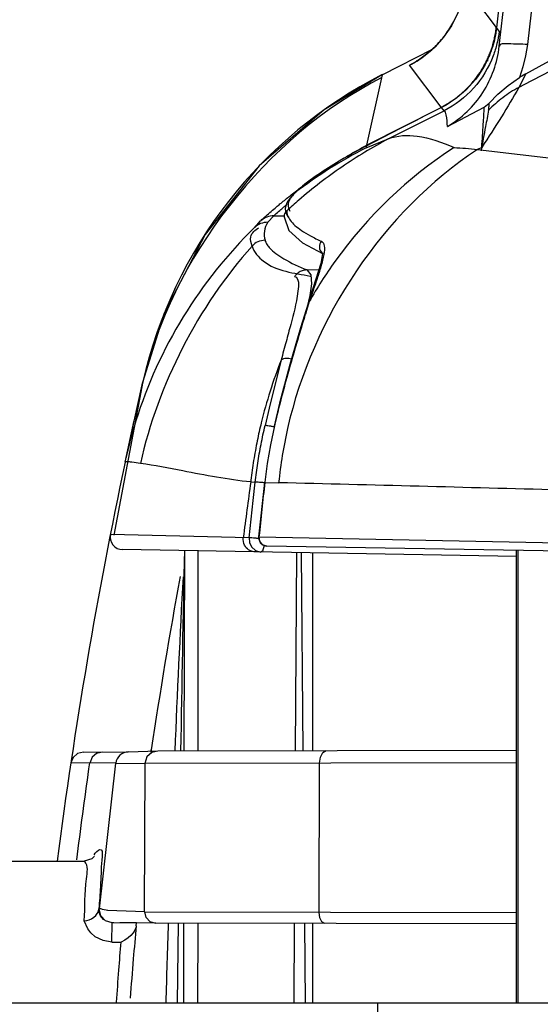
# Paper-space layout 'Sheet' of a CAD drawing. Header units: inches. Extents: x 0.2 to 10.8, y 0.2 to 8.3.
# Tile 448 of 545: x 9.2629 to 9.3364, y 4.572 to 4.711. Entities that reach past the tile are written whole.
import ezdxf

# ---------------------------------------------------------------- set-up
doc = ezdxf.new("R2010")
doc.units = ezdxf.units.IN
doc.header["$MEASUREMENT"] = 0
doc.layers.get('0').update_dxf_attribs({"lineweight": 5})

psp = doc.layouts.new('Sheet')

# ---------------------------------------------------------------- linework, layer by layer
at = {"color": 0, "linetype": 'ByBlock', "lineweight": -3}
for p, q in [((9.36098561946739, 4.982936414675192), (9.330192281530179, 4.709802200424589)), ((9.33058204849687, 4.707199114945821), (9.361592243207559, 4.982256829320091)), ((9.365566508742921, 4.98249524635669), (9.334556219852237, 4.70743669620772)), ((9.3257065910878, 4.715740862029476), (9.330571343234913, 4.709299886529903)), ((9.334325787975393, 4.703315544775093), (9.342647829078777, 4.707902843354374)), ((9.321098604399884, 4.706758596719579), (9.314093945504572, 4.703167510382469)), ((9.32238172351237, 4.698630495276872), (9.317923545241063, 4.704532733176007)), ((9.314089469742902, 4.703201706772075), (9.305884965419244, 4.698235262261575)), ((9.311895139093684, 4.693235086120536), (9.314093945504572, 4.703167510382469)), ((9.33432579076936, 4.703315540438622), (9.333348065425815, 4.701401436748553)), ((9.334325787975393, 4.703315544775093), (9.333428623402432, 4.702776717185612)), ((9.328455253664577, 4.698612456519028), (9.329176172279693, 4.699185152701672)), ((9.305884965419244, 4.698235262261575), (9.29669601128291, 4.690316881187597)), ((9.322429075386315, 4.698567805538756), (9.311895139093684, 4.693235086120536)), ((9.314921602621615, 4.694136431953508), (9.322788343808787, 4.698092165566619)), ((9.322457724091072, 4.698587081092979), (9.322400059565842, 4.698606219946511)), ((9.322788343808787, 4.698092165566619), (9.322429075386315, 4.698567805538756)), ((9.323262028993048, 4.695899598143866), (9.328454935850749, 4.698612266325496)), ((9.31181516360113, 4.692872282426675), (9.314921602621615, 4.694136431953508)), ((9.31181516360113, 4.692872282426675), (9.311878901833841, 4.69316142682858)), ((9.328107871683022, 4.692937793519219), (9.327499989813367, 4.692632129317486)), ((9.327499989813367, 4.692632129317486), (9.360323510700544, 4.688830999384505)), ((9.29669601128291, 4.690316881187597), (9.289058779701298, 4.680659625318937)), ((9.301752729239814, 4.686533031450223), (9.30156905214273, 4.686357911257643)), ((9.29606714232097, 4.681642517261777), (9.296902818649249, 4.68255165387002)), ((9.298772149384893, 4.683290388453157), (9.297902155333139, 4.682365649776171)), ((9.298772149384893, 4.683290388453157), (9.300206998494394, 4.683290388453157)), ((9.30562008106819, 4.677950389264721), (9.305397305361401, 4.676564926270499)), ((9.305622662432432, 4.678057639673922), (9.30562008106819, 4.677950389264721)), ((9.305397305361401, 4.676564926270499), (9.303615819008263, 4.670929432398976)), ((9.303452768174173, 4.67563929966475), (9.30513322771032, 4.675685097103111)), ((9.30406373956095, 4.673694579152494), (9.303834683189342, 4.672052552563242)), ((9.304218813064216, 4.672480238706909), (9.303763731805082, 4.671170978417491)), ((9.303763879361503, 4.671170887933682), (9.303384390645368, 4.66993443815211)), ((9.303834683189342, 4.672052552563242), (9.303465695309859, 4.670446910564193)), ((9.303763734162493, 4.671170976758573), (9.303615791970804, 4.670929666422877)), ((9.299797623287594, 4.662895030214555), (9.29827295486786, 4.656769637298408)), ((9.28027881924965, 4.659880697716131), (9.27620782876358, 4.638224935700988)), ((9.280175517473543, 4.659428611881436), (9.28027414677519, 4.659860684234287)), ((9.277916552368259, 4.649162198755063), (9.280175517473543, 4.659428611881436)), ((9.29827295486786, 4.656769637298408), (9.297537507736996, 4.653683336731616)), ((9.27777952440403, 4.648528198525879), (9.279051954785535, 4.65441712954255)), ((9.298854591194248, 4.653625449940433), (9.298800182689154, 4.653607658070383)), ((9.295506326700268, 4.645720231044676), (9.296142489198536, 4.645704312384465)), ((9.295848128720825, 4.643091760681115), (9.296142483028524, 4.645704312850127)), ((9.29743766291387, 4.645661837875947), (9.296619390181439, 4.637992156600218)), ((9.29749161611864, 4.645670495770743), (9.299449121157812, 4.6456209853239)), ((9.295270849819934, 4.637839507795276), (9.295848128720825, 4.643091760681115)), ((9.295272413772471, 4.637839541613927), (9.275696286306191, 4.638322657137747)), ((9.295272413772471, 4.637839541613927), (9.295319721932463, 4.637160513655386)), ((9.29667594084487, 4.638000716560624), (9.296620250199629, 4.63799231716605)), ((9.296675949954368, 4.638000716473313), (9.339026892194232, 4.63713979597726)), ((9.333006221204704, 4.635204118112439), (9.277430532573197, 4.63617419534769)), ((9.295456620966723, 4.636003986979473), (9.295203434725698, 4.636150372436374)), ((9.29742286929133, 4.636772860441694), (9.297153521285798, 4.635974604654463)), ((9.29779056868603, 4.636669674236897), (9.29772778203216, 4.636672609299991)), ((9.348543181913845, 4.635787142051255), (9.29779056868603, 4.636669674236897)), ((9.286143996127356, 4.636116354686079), (9.286075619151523, 4.607788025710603)), ((9.296158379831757, 4.636044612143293), (9.29692708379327, 4.635833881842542)), ((9.297153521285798, 4.635974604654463), (9.296927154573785, 4.635833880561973)), ((9.301945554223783, 4.635746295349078), (9.301766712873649, 4.607788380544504)), ((9.30291637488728, 4.607798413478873), (9.302672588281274, 4.635733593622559)), ((9.304216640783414, 4.635706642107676), (9.304216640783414, 4.607824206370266)), ((9.333021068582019, 4.572211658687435), (9.333021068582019, 4.636054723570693)), ((9.333225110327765, 4.636051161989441), (9.333225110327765, 4.572211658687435)), ((9.27189855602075, 4.607600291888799), (9.278232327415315, 4.607634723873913)), ((9.278232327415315, 4.607634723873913), (9.282401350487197, 4.607779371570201)), ((9.281432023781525, 4.607616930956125), (9.281477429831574, 4.607922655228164)), ((9.281432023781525, 4.607616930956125), (9.281479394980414, 4.607922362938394)), ((9.282401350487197, 4.607779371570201), (9.333021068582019, 4.607877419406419)), ((9.27645095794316, 4.606058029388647), (9.270112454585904, 4.606068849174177)), ((9.274141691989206, 4.585507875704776), (9.276450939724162, 4.60605764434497)), ((9.27651491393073, 4.606051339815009), (9.280540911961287, 4.60598915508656)), ((9.280529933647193, 4.585078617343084), (9.28060507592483, 4.605986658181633)), ((9.333021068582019, 4.60607911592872), (9.28060507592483, 4.605986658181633)), ((9.305148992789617, 4.585029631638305), (9.305225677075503, 4.606027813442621)), ((9.270965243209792, 4.592397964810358), (9.271065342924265, 4.593200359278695)), ((9.241416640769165, 4.592211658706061), (9.271981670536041, 4.592211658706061)), ((9.272085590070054, 4.592160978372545), (9.271981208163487, 4.592213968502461)), ((9.274078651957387, 4.585393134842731), (9.274081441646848, 4.585509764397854)), ((9.274081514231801, 4.585510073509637), (9.274141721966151, 4.585508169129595)), ((9.275340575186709, 4.585247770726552), (9.274593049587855, 4.585382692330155)), ((9.280567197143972, 4.585077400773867), (9.275297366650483, 4.58525051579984)), ((9.280529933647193, 4.585078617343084), (9.333021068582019, 4.584980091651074)), ((9.272507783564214, 4.582682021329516), (9.272008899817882, 4.58381117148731)), ((9.274777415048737, 4.583935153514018), (9.274427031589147, 4.584313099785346)), ((9.275928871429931, 4.583531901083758), (9.275003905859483, 4.5837878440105)), ((9.275926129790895, 4.580809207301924), (9.275928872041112, 4.583527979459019)), ((9.276202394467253, 4.583527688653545), (9.27592887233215, 4.583528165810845)), ((9.282126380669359, 4.58347347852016), (9.275935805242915, 4.583528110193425)), ((9.279383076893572, 4.583522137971), (9.277054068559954, 4.583526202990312)), ((9.279334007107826, 4.583105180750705), (9.279379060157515, 4.583497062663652)), ((9.333021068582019, 4.583380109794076), (9.282126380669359, 4.58347347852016)), ((9.285245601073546, 4.583472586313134), (9.285109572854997, 4.57221163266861)), ((9.286030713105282, 4.583465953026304), (9.286016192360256, 4.572211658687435)), ((9.288030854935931, 4.583465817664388), (9.288016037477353, 4.572211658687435)), ((9.301628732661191, 4.583465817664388), (9.301570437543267, 4.572211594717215)), ((9.303226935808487, 4.572211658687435), (9.303128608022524, 4.583478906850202)), ((9.304216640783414, 4.583432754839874), (9.304216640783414, 4.572211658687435)), ((9.278907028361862, 4.582110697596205), (9.278601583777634, 4.581740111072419)), ((9.275926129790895, 4.580809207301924), (9.277215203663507, 4.580806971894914)), ((9.197416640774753, 4.572211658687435), (10.02941664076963, 4.572211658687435)), ((9.313416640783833, 4.572211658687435), (9.313416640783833, 4.564211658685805))]:
    psp.add_line(p, q, dxfattribs=at)
for points in [[(9.32570386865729, 4.715719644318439), (9.325368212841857, 4.713875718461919), (9.324723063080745, 4.711910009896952), (9.323824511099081, 4.710094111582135), (9.322731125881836, 4.708487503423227), (9.321521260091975, 4.707131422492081), (9.320318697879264, 4.706070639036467), (9.31938911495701, 4.705399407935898), (9.318963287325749, 4.705130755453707), (9.318876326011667, 4.705079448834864)], [(9.334556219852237, 4.70743669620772), (9.334311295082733, 4.705854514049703), (9.333934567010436, 4.704297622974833), (9.333428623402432, 4.702776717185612)], [(9.329176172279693, 4.699185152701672), (9.330400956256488, 4.700440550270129), (9.331823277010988, 4.701649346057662), (9.333428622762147, 4.702776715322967)], [(9.300210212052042, 4.683127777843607), (9.300875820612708, 4.681182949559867), (9.302799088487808, 4.679444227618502), (9.305621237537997, 4.677949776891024)], [(9.289058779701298, 4.680659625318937), (9.283304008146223, 4.669543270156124), (9.280278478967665, 4.659879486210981)], [(9.303489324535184, 4.6756262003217), (9.303998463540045, 4.674934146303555), (9.30406373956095, 4.673694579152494)], [(9.303610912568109, 4.670914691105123), (9.302548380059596, 4.667492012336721), (9.30102159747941, 4.662291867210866), (9.299576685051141, 4.656828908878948), (9.29880016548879, 4.653607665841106)], [(9.298854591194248, 4.653625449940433), (9.298293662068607, 4.650982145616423), (9.297839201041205, 4.648328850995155), (9.297491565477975, 4.645670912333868)], [(9.296620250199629, 4.63799231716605), (9.296638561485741, 4.637633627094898), (9.296826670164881, 4.63719706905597), (9.297200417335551, 4.636842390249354), (9.297723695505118, 4.63667281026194)], [(9.29772778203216, 4.636672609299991), (9.297191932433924, 4.636859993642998), (9.2967777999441, 4.637355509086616), (9.29667594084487, 4.638000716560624)], [(9.295319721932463, 4.637160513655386), (9.295601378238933, 4.63654933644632), (9.296158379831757, 4.636044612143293)], [(9.271898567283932, 4.607600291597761), (9.271072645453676, 4.607400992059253), (9.270431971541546, 4.606850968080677), (9.270112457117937, 4.606068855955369)], [(9.274574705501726, 4.607610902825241), (9.273760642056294, 4.607415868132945), (9.273128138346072, 4.606882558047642), (9.2727916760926, 4.606065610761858)], [(9.282399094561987, 4.607714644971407), (9.281535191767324, 4.607527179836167), (9.280843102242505, 4.606918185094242), (9.280540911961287, 4.60598915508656)], [(9.305225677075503, 4.606027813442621), (9.305342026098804, 4.606907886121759), (9.30567145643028, 4.607572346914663), (9.306143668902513, 4.607827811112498)], [(9.273442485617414, 4.592893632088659), (9.273426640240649, 4.592871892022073), (9.273074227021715, 4.592544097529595), (9.271980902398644, 4.592213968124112)], [(9.274427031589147, 4.584313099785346), (9.274299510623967, 4.584518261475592), (9.274197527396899, 4.584742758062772), (9.274124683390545, 4.584985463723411), (9.274085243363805, 4.585242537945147), (9.274078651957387, 4.585393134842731)], [(9.275003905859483, 4.5837878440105), (9.274330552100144, 4.584504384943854), (9.274137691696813, 4.585508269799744)], [(9.282125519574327, 4.583438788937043), (9.28133714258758, 4.583669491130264), (9.280766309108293, 4.584263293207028), (9.280567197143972, 4.585077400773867)], [(9.305965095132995, 4.583429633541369), (9.305564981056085, 4.583634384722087), (9.305263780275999, 4.584208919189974), (9.305148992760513, 4.585029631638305)], [(9.275926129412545, 4.580808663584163), (9.274690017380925, 4.581013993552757), (9.273560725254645, 4.581562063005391), (9.272921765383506, 4.582120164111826), (9.272507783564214, 4.582682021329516)], [(9.279334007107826, 4.583105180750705), (9.279271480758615, 4.582815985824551), (9.27913031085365, 4.582475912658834), (9.278907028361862, 4.582110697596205)], [(9.278601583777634, 4.581740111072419), (9.278214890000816, 4.581383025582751), (9.277750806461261, 4.581062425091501), (9.277215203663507, 4.580806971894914)]]:
    psp.add_lwpolyline(points, dxfattribs=at)
for centre, radius, start, end in [((12.71830296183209, -1.810384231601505), 7.339023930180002, 116.9852711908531, 117.4663048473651), ((9.315951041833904, 4.711395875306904), 0.0142947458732, 332.2591859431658, 334.8546379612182), ((9.343418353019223, 4.645462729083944), 0.06476184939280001, 116.9387653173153, 167.1603301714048), ((9.3157799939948, 4.711499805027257), 0.01449570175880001, 317.8536425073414, 320.9661385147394), ((9.347866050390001, 4.632467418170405), 0.06992138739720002, 130.6738206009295, 132.5234728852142), ((9.982168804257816, 4.499411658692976), 0.7200000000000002, 168.0471719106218, 172.5945963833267), ((9.361542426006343, 4.638276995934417), 0.0664538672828, 173.3590113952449, 173.569008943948), ((9.277461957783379, 4.637973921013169), 0.0018, 168.876198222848, 268.9998204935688), ((15.63803546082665, 4.50123568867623), 6.353321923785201, 178.7835225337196, 179.0391965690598), ((-4.211768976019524, 4.636496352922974), 13.4998754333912, 359.8781583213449, 359.9983870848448), ((10.00115448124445, 4.500866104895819), 0.7275961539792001, 169.5851898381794, 171.5389333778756), ((11.78946195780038, 4.500960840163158), 2.5069558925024, 176.9963836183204, 177.5588466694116), ((11.81034734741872, 4.500134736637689), 2.527857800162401, 178.1104786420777, 178.3660997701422)]:
    psp.add_arc(centre, radius, start, end, dxfattribs=at)
for points, knots in [([(9.321685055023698, 4.707303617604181), (9.322213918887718, 4.707841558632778), (9.323185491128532, 4.70899123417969), (9.323956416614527, 4.7102842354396), (9.324286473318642, 4.710950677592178)], [0, 0, 0, 0, 0.503563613, 1, 1, 1, 1]), ([(9.330192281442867, 4.709802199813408), (9.330140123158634, 4.709339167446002), (9.329990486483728, 4.708417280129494), (9.329752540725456, 4.707514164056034), (9.329612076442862, 4.707069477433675)], [0, 0, 0, 0, 0.4997946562, 1, 1, 1, 1]), ([(9.329890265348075, 4.708216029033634), (9.329951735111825, 4.708482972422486), (9.330059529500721, 4.709020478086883), (9.330136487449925, 4.709563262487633), (9.330167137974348, 4.709835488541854)], [0, 0, 0, 0, 0.4999847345, 1, 1, 1, 1]), ([(9.330571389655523, 4.709300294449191), (9.330505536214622, 4.708721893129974), (9.330296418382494, 4.707559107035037), (9.32994839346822, 4.706430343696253), (9.329739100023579, 4.705872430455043)], [0, 0, 0, 0, 0.4941680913, 1, 1, 1, 1]), ([(9.317923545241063, 4.704532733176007), (9.318615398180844, 4.704884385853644), (9.319948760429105, 4.705713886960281), (9.3211338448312, 4.706742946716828), (9.321685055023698, 4.707303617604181)], [0, 0, 0, 0, 0.4967503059, 1, 1, 1, 1]), ([(9.323261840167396, 4.695899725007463), (9.325264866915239, 4.697052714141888), (9.328743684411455, 4.700382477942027), (9.330324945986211, 4.704911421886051), (9.330582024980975, 4.707198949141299)], [0, 0, 0, 0, 0.5010016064, 1, 1, 1, 1]), ([(9.329612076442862, 4.707069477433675), (9.329541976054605, 4.70684755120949), (9.32939101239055, 4.706406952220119), (9.329218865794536, 4.705974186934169), (9.329127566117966, 4.705760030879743)], [0, 0, 0, 0, 0.49992356, 1, 1, 1, 1]), ([(9.32943213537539, 4.706640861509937), (9.329523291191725, 4.706898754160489), (9.329690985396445, 4.707419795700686), (9.329828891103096, 4.707949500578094), (9.329890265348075, 4.708216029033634)], [0, 0, 0, 0, 0.5000230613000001, 1, 1, 1, 1]), ([(9.334556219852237, 4.70743669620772), (9.333636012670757, 4.707537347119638), (9.332630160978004, 4.707472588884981), (9.330643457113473, 4.707609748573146), (9.330581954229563, 4.707198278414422)], [0, 0, 0, 0, 0.6899233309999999, 1, 1, 1, 1]), ([(9.329127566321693, 4.7057600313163), (9.328473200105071, 4.704225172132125), (9.326623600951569, 4.701368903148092), (9.32390497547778, 4.699322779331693), (9.322429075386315, 4.698567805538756)], [0, 0, 0, 0, 0.5016142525, 1, 1, 1, 1]), ([(9.329739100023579, 4.705872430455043), (9.329111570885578, 4.704199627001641), (9.327230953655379, 4.701091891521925), (9.324349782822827, 4.698885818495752), (9.322788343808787, 4.698092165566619)], [0, 0, 0, 0, 0.5049560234, 1, 1, 1, 1]), ([(9.32889111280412, 4.705321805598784), (9.328992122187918, 4.705536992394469), (9.329183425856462, 4.70597241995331), (9.329352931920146, 4.706416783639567), (9.32943213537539, 4.706640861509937)], [0, 0, 0, 0, 0.5000534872, 1, 1, 1, 1]), ([(9.317923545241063, 4.704532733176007), (9.317994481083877, 4.704624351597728), (9.31840210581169, 4.704781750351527), (9.318735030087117, 4.705008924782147), (9.318995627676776, 4.705150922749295)], [0, 0, 0, 0, 0.2807990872, 1, 1, 1, 1]), ([(9.32703987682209, 4.702370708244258), (9.32733675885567, 4.702736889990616), (9.327897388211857, 4.703501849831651), (9.328380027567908, 4.70431833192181), (9.328601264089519, 4.704739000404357)], [0, 0, 0, 0, 0.4979472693, 1, 1, 1, 1]), ([(9.32901273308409, 4.70514268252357), (9.32896423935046, 4.705151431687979), (9.328898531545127, 4.705161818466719), (9.328810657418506, 4.705150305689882), (9.32879911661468, 4.705129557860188)], [0, 0, 0, 0, 0.6748540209, 1, 1, 1, 1]), ([(9.324781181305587, 4.700137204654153), (9.325093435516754, 4.7003845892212), (9.325698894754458, 4.700906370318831), (9.326259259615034, 4.701476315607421), (9.326527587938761, 4.701772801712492)], [0, 0, 0, 0, 0.4990566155, 1, 1, 1, 1]), ([(9.324010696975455, 4.699567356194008), (9.32414214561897, 4.699657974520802), (9.324402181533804, 4.699843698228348), (9.324655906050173, 4.700037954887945), (9.324781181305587, 4.700137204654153)], [0, 0, 0, 0, 0.4997356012, 1, 1, 1, 1]), ([(9.333348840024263, 4.70140187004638), (9.332562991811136, 4.700002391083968), (9.330866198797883, 4.697149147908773), (9.329062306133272, 4.694363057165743), (9.328109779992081, 4.692938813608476)], [0, 0, 0, 0, 0.4836688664, 1, 1, 1, 1]), ([(9.333347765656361, 4.701401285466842), (9.332561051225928, 4.700970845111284), (9.331052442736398, 4.699996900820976), (9.32969863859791, 4.69881689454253), (9.329071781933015, 4.69818234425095)], [0, 0, 0, 0, 0.5013431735, 1, 1, 1, 1]), ([(9.322399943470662, 4.698606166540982), (9.322678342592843, 4.698748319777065), (9.323226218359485, 4.699051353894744), (9.323753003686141, 4.699389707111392), (9.324010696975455, 4.699567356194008)], [0, 0, 0, 0, 0.4996787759, 1, 1, 1, 1]), ([(9.329072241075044, 4.698184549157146), (9.329104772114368, 4.698364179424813), (9.329153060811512, 4.69869665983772), (9.329173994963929, 4.699032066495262), (9.329176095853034, 4.699185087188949)], [0, 0, 0, 0, 0.5439782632, 1, 1, 1, 1]), ([(9.322264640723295, 4.698483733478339), (9.320496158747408, 4.697579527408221), (9.317033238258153, 4.695807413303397), (9.313572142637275, 4.69403173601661), (9.311878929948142, 4.69316144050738)], [0, 0, 0, 0, 0.5105977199, 1, 1, 1, 1]), ([(9.323262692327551, 4.695899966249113), (9.32323848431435, 4.696448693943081), (9.32319178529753, 4.697044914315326), (9.3229991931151, 4.6980789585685), (9.322788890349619, 4.698092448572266)], [0, 0, 0, 0, 0.7227158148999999, 1, 1, 1, 1]), ([(9.329071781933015, 4.69818234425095), (9.328931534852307, 4.697414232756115), (9.328584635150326, 4.69550883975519), (9.328230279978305, 4.693604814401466), (9.328017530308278, 4.692468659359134)], [0, 0, 0, 0, 0.4031626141, 1, 1, 1, 1]), ([(9.328110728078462, 4.692939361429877), (9.328192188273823, 4.694031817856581), (9.328324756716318, 4.695922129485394), (9.328428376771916, 4.697814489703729), (9.328457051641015, 4.698613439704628)], [0, 0, 0, 0, 0.5781087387, 1, 1, 1, 1]), ([(9.314921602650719, 4.694136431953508), (9.316181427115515, 4.694647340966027), (9.319532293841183, 4.694779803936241), (9.322535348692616, 4.693645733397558), (9.324205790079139, 4.692916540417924)], [0, 0, 0, 0, 0.427221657, 1, 1, 1, 1]), ([(9.314921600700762, 4.694136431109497), (9.312667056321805, 4.692936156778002), (9.308289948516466, 4.690281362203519), (9.304231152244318, 4.687162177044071), (9.302294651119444, 4.685498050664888)], [0, 0, 0, 0, 0.5000819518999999, 1, 1, 1, 1]), ([(9.311878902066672, 4.693161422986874), (9.309769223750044, 4.692077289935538), (9.306703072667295, 4.690231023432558), (9.303730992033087, 4.688225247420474), (9.302810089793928, 4.68744964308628)], [0, 0, 0, 0, 0.6633045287, 1, 1, 1, 1]), ([(9.308987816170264, 4.691620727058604), (9.309464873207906, 4.691905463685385), (9.310426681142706, 4.692461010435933), (9.311406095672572, 4.692985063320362), (9.311900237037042, 4.693237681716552)], [0, 0, 0, 0, 0.5002702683, 1, 1, 1, 1]), ([(9.312014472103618, 4.693257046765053), (9.311993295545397, 4.693257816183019), (9.311952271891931, 4.69325565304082), (9.311912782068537, 4.693243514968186), (9.311895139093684, 4.693235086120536)], [0, 0, 0, 0, 0.5200953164, 1, 1, 1, 1]), ([(9.31181516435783, 4.692872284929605), (9.310046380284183, 4.691973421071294), (9.306590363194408, 4.690010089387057), (9.303328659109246, 4.687738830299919), (9.301753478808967, 4.686532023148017)], [0, 0, 0, 0, 0.4999675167, 1, 1, 1, 1]), ([(9.32420578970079, 4.692916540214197), (9.32475017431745, 4.692886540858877), (9.325849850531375, 4.692807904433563), (9.326946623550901, 4.69269619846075), (9.327499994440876, 4.692632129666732)], [0, 0, 0, 0, 0.4946216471, 1, 1, 1, 1]), ([(9.306225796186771, 4.689872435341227), (9.306478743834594, 4.690041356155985), (9.30698967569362, 4.690377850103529), (9.307505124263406, 4.690707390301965), (9.307765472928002, 4.690871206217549)], [0, 0, 0, 0, 0.4971940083, 1, 1, 1, 1]), ([(9.307765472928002, 4.690871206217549), (9.307967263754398, 4.690998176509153), (9.308373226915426, 4.691250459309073), (9.308782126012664, 4.691497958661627), (9.308987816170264, 4.691620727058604)], [0, 0, 0, 0, 0.4988191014, 1, 1, 1, 1]), ([(9.302316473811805, 4.687080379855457), (9.302932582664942, 4.687548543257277), (9.30422098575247, 4.688500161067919), (9.305537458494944, 4.689412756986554), (9.306225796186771, 4.689872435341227)], [0, 0, 0, 0, 0.4831674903, 1, 1, 1, 1]), ([(9.299626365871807, 4.684949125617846), (9.300041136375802, 4.685291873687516), (9.30093040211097, 4.686011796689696), (9.30183396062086, 4.686713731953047), (9.302316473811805, 4.687080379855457)], [0, 0, 0, 0, 0.4703038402, 1, 1, 1, 1]), ([(9.30156973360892, 4.686358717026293), (9.30142851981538, 4.68619176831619), (9.301145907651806, 4.68586434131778), (9.300883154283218, 4.685519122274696), (9.300767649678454, 4.685338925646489)], [0, 0, 0, 0, 0.5053438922, 1, 1, 1, 1]), ([(9.301752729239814, 4.686533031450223), (9.301632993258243, 4.686394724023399), (9.301403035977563, 4.686127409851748), (9.301190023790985, 4.685845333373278), (9.301097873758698, 4.685702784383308)], [0, 0, 0, 0, 0.5187078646, 1, 1, 1, 1]), ([(9.302802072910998, 4.68744372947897), (9.302625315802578, 4.687294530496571), (9.302275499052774, 4.686997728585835), (9.301932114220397, 4.686693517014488), (9.301761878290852, 4.68654270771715)], [0, 0, 0, 0, 0.5042285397, 1, 1, 1, 1]), ([(9.29913564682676, 4.684540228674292), (9.299215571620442, 4.684607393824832), (9.299378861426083, 4.684744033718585), (9.299542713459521, 4.684879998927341), (9.299626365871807, 4.684949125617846)], [0, 0, 0, 0, 0.4903262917, 1, 1, 1, 1]), ([(9.299777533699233, 4.684183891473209), (9.299913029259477, 4.684299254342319), (9.300204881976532, 4.684544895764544), (9.300499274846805, 4.684787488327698), (9.30065702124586, 4.684916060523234)], [0, 0, 0, 0, 0.4665075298, 1, 1, 1, 1]), ([(9.300767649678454, 4.685338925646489), (9.300563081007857, 4.685019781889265), (9.300202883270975, 4.684218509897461), (9.300562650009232, 4.683383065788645), (9.30082357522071, 4.683031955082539)], [0, 0, 0, 0, 0.4642579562, 1, 1, 1, 1]), ([(9.300775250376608, 4.684862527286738), (9.3007633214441, 4.684712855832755), (9.30079915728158, 4.684379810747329), (9.300950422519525, 4.684083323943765), (9.30104785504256, 4.683936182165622)], [0, 0, 0, 0, 0.459693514, 1, 1, 1, 1]), ([(9.301097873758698, 4.685702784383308), (9.301012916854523, 4.685571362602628), (9.300864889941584, 4.685305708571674), (9.300786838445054, 4.685007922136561), (9.300775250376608, 4.684862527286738)], [0, 0, 0, 0, 0.5175871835, 1, 1, 1, 1]), ([(9.296916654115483, 4.682565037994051), (9.297135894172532, 4.682801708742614), (9.297882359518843, 4.683456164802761), (9.298624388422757, 4.684110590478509), (9.29913564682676, 4.684540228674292)], [0, 0, 0, 0, 0.3257316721, 1, 1, 1, 1]), ([(9.298772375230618, 4.683290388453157), (9.298885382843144, 4.683401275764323), (9.29921865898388, 4.683701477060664), (9.299556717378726, 4.683995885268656), (9.299777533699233, 4.684183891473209)], [0, 0, 0, 0, 0.353139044, 1, 1, 1, 1]), ([(9.30060686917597, 4.683999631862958), (9.300497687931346, 4.683901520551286), (9.300293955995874, 4.683642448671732), (9.300218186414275, 4.683317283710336), (9.300213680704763, 4.68314310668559)], [0, 0, 0, 0, 0.4572483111, 1, 1, 1, 1]), ([(9.30060673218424, 4.683999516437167), (9.300596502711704, 4.683772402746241), (9.300679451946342, 4.683282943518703), (9.300924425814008, 4.68285880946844), (9.301074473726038, 4.68265271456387)], [0, 0, 0, 0, 0.4713996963, 1, 1, 1, 1]), ([(9.297902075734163, 4.682365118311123), (9.297563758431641, 4.682367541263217), (9.29688376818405, 4.682226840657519), (9.296293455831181, 4.681860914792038), (9.296050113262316, 4.68162623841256)], [0, 0, 0, 0, 0.5001921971, 1, 1, 1, 1]), ([(9.298772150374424, 4.683290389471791), (9.298437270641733, 4.683291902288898), (9.297758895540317, 4.683155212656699), (9.297165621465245, 4.682797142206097), (9.296916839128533, 4.682564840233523)], [0, 0, 0, 0, 0.495931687, 1, 1, 1, 1]), ([(9.297910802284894, 4.68236562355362), (9.297677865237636, 4.681977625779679), (9.297328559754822, 4.681143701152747), (9.297399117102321, 4.680232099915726), (9.297524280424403, 4.679826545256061)], [0, 0, 0, 0, 0.5160328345, 1, 1, 1, 1]), ([(9.301074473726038, 4.68265271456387), (9.301266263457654, 4.682389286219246), (9.301767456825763, 4.681868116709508), (9.302342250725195, 4.681437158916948), (9.302666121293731, 4.681218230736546)], [0, 0, 0, 0, 0.4546057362, 1, 1, 1, 1]), ([(9.295694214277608, 4.6790173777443), (9.295563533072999, 4.679436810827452), (9.295238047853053, 4.680508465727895), (9.296141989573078, 4.681322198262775), (9.296634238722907, 4.681604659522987)], [0, 0, 0, 0, 0.4363296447, 1, 1, 1, 1]), ([(9.302666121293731, 4.681218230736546), (9.303078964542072, 4.680939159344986), (9.304008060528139, 4.68039314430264), (9.304974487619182, 4.679919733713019), (9.3054988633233, 4.679678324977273)], [0, 0, 0, 0, 0.463295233, 1, 1, 1, 1]), ([(9.297523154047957, 4.679826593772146), (9.297183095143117, 4.679826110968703), (9.29650101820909, 4.6796652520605), (9.295923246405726, 4.679268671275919), (9.295694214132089, 4.679017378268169)], [0, 0, 0, 0, 0.5000392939, 1, 1, 1, 1]), ([(9.297523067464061, 4.679826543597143), (9.297576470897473, 4.679650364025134), (9.297742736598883, 4.679290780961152), (9.297978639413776, 4.678975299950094), (9.298114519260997, 4.678818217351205)], [0, 0, 0, 0, 0.4698795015, 1, 1, 1, 1]), ([(9.3054988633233, 4.679678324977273), (9.305314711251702, 4.679464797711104), (9.305075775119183, 4.678843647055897), (9.30536045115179, 4.678213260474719), (9.30560165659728, 4.677996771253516)], [0, 0, 0, 0, 0.4652333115, 1, 1, 1, 1]), ([(9.3054988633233, 4.679678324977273), (9.305722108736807, 4.679578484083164), (9.306032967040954, 4.678870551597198), (9.305899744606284, 4.678236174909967), (9.305829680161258, 4.67783291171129)], [0, 0, 0, 0, 0.3740167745, 1, 1, 1, 1]), ([(9.295694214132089, 4.679017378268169), (9.29596273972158, 4.678163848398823), (9.298205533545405, 4.675536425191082), (9.301632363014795, 4.675209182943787), (9.30389412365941, 4.674770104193)], [0, 0, 0, 0, 0.2797251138, 1, 1, 1, 1]), ([(9.298114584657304, 4.678818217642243), (9.298681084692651, 4.678163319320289), (9.300438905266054, 4.676963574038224), (9.302327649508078, 4.676100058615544), (9.303453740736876, 4.675639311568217)], [0, 0, 0, 0, 0.4157825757, 1, 1, 1, 1]), ([(9.305829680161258, 4.67783291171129), (9.305782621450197, 4.677562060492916), (9.305653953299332, 4.676980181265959), (9.305496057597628, 4.676406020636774), (9.305406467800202, 4.67609834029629)], [0, 0, 0, 0, 0.4617468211, 1, 1, 1, 1]), ([(9.30560165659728, 4.677996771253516), (9.30561855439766, 4.677981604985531), (9.305652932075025, 4.677952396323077), (9.305688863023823, 4.677925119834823), (9.3057070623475, 4.677912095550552)], [0, 0, 0, 0, 0.5036167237, 1, 1, 1, 1]), ([(9.30739590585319, 4.676838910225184), (9.306741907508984, 4.675928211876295), (9.305480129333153, 4.674069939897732), (9.30431836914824, 4.67214754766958), (9.303762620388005, 4.671170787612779)], [0, 0, 0, 0, 0.4994214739, 1, 1, 1, 1]), ([(9.302365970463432, 4.675330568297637), (9.302233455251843, 4.675251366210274), (9.301988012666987, 4.67506594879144), (9.301784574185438, 4.674835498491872), (9.301697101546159, 4.674712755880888)], [0, 0, 0, 0, 0.5059945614, 1, 1, 1, 1]), ([(9.303452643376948, 4.675639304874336), (9.30326566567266, 4.675636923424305), (9.302885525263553, 4.675579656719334), (9.302531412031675, 4.67542945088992), (9.302365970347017, 4.675330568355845)], [0, 0, 0, 0, 0.4924326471, 1, 1, 1, 1]), ([(9.305406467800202, 4.67609834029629), (9.305241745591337, 4.675532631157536), (9.304854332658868, 4.674323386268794), (9.304441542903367, 4.673122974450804), (9.304218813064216, 4.672480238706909)], [0, 0, 0, 0, 0.464145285, 1, 1, 1, 1]), ([(9.301697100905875, 4.674712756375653), (9.302377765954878, 4.674516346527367), (9.302079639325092, 4.671211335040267), (9.30155647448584, 4.669485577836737), (9.301147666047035, 4.667931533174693)], [0, 0, 0, 0, 0.3059733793, 1, 1, 1, 1]), ([(9.303384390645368, 4.66993443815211), (9.303308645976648, 4.669687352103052), (9.303154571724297, 4.669184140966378), (9.303001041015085, 4.668680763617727), (9.30292308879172, 4.668424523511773)], [0, 0, 0, 0, 0.4910695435, 1, 1, 1, 1]), ([(9.30292308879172, 4.668424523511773), (9.302218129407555, 4.666107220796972), (9.30076395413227, 4.661201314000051), (9.299465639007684, 4.656249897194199), (9.298854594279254, 4.653625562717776)], [0, 0, 0, 0, 0.4733839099, 1, 1, 1, 1]), ([(9.301147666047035, 4.667931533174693), (9.300935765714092, 4.667126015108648), (9.300480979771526, 4.665448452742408), (9.300027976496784, 4.663770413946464), (9.299797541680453, 4.662895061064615)], [0, 0, 0, 0, 0.4792151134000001, 1, 1, 1, 1]), ([(9.299798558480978, 4.662900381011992), (9.29922940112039, 4.661463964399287), (9.298189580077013, 4.658547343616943), (9.297353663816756, 4.655565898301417), (9.296987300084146, 4.654061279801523)], [0, 0, 0, 0, 0.4994323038, 1, 1, 1, 1]), ([(9.30124691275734, 4.66306887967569), (9.301003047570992, 4.663130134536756), (9.300511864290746, 4.663195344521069), (9.299975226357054, 4.663067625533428), (9.29979754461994, 4.662895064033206)], [0, 0, 0, 0, 0.5037613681, 1, 1, 1, 1]), ([(9.27929487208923, 4.654335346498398), (9.279029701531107, 4.653483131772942), (9.278534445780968, 4.651767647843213), (9.278110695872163, 4.650033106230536), (9.277917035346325, 4.64916191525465)], [0, 0, 0, 0, 0.5000168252, 1, 1, 1, 1]), ([(9.296987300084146, 4.654061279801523), (9.29688563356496, 4.6536437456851), (9.296690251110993, 4.652806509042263), (9.296510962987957, 4.651965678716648), (9.296425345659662, 4.651544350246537)], [0, 0, 0, 0, 0.4998801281, 1, 1, 1, 1]), ([(9.296965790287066, 4.651032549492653), (9.297052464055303, 4.651476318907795), (9.297234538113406, 4.65236187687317), (9.297434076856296, 4.653243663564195), (9.297538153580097, 4.653683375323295)], [0, 0, 0, 0, 0.5001622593, 1, 1, 1, 1]), ([(9.297936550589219, 4.653650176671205), (9.297854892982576, 4.65366216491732), (9.297722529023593, 4.653678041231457), (9.297588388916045, 4.653687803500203), (9.297537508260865, 4.65368333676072)], [0, 0, 0, 0, 0.6177185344, 1, 1, 1, 1]), ([(9.298772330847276, 4.653483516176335), (9.29862391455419, 4.653518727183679), (9.298346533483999, 4.653580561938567), (9.29806676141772, 4.653631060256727), (9.297936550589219, 4.653650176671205)], [0, 0, 0, 0, 0.5368289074, 1, 1, 1, 1]), ([(9.300702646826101, 4.653253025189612), (9.300420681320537, 4.651995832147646), (9.299928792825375, 4.649463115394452), (9.299584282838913, 4.646906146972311), (9.299449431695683, 4.645623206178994)], [0, 0, 0, 0, 0.4996929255, 1, 1, 1, 1]), ([(9.296425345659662, 4.651544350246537), (9.296237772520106, 4.650621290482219), (9.295901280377, 4.648766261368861), (9.295643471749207, 4.646898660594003), (9.29553444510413, 4.645962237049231)], [0, 0, 0, 0, 0.4997814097, 1, 1, 1, 1]), ([(9.296500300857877, 4.648371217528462), (9.29656912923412, 4.648816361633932), (9.296715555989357, 4.649705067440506), (9.296879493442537, 4.650590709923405), (9.296965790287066, 4.651032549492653)], [0, 0, 0, 0, 0.500136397, 1, 1, 1, 1]), ([(9.278006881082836, 4.648573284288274), (9.277952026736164, 4.648574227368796), (9.277884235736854, 4.648575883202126), (9.277784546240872, 4.648551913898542), (9.277779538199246, 4.648528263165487)], [0, 0, 0, 0, 0.6941313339, 1, 1, 1, 1]), ([(9.279934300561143, 4.648321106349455), (9.27953902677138, 4.648385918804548), (9.278899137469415, 4.648483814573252), (9.278254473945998, 4.648569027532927), (9.278006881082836, 4.648573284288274)], [0, 0, 0, 0, 0.6179628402, 1, 1, 1, 1]), ([(9.295506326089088, 4.645720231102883), (9.292280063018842, 4.646038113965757), (9.287103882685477, 4.647043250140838), (9.281938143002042, 4.648055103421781), (9.279935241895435, 4.648320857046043)], [0, 0, 0, 0, 0.616053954, 1, 1, 1, 1]), ([(9.296141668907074, 4.64570429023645), (9.296192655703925, 4.646149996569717), (9.29630343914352, 4.647040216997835), (9.296431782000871, 4.647928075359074), (9.296500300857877, 4.648371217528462)], [0, 0, 0, 0, 0.5001143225, 1, 1, 1, 1]), ([(9.295507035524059, 4.645720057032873), (9.295324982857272, 4.644415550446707), (9.294967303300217, 4.641795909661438), (9.294624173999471, 4.639174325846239), (9.294455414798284, 4.637858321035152)], [0, 0, 0, 0, 0.4981783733, 1, 1, 1, 1]), ([(9.296545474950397, 4.645685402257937), (9.296462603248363, 4.645691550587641), (9.29632841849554, 4.645699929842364), (9.296193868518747, 4.645705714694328), (9.296142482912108, 4.645704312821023)], [0, 0, 0, 0, 0.6178206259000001, 1, 1, 1, 1]), ([(9.297430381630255, 4.64559943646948), (9.297272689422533, 4.645617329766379), (9.296977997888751, 4.645648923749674), (9.296682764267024, 4.645675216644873), (9.296545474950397, 4.645685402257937)], [0, 0, 0, 0, 0.5354918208, 1, 1, 1, 1]), ([(9.297492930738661, 4.645670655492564), (9.297352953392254, 4.644392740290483), (9.297076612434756, 4.641836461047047), (9.29680744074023, 4.639279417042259), (9.296674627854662, 4.638000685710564)], [0, 0, 0, 0, 0.4999900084, 1, 1, 1, 1]), ([(9.295203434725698, 4.636150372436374), (9.29496778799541, 4.636315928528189), (9.294527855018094, 4.636826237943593), (9.294417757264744, 4.637504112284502), (9.294455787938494, 4.637858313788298)], [0, 0, 0, 0, 0.4470315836, 1, 1, 1, 1]), ([(9.295680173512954, 4.637820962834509), (9.295596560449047, 4.63782686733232), (9.295460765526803, 4.637835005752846), (9.295324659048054, 4.637840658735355), (9.295272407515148, 4.637839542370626)], [0, 0, 0, 0, 0.6159492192, 1, 1, 1, 1]), ([(9.296635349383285, 4.637732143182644), (9.296465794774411, 4.637750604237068), (9.29614767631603, 4.637783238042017), (9.295829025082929, 4.637810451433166), (9.295680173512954, 4.637820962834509)], [0, 0, 0, 0, 0.5333580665, 1, 1, 1, 1]), ([(9.296127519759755, 4.635849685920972), (9.296007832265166, 4.635850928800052), (9.295776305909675, 4.635878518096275), (9.295557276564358, 4.635956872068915), (9.295456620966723, 4.636003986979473)], [0, 0, 0, 0, 0.5185358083, 1, 1, 1, 1]), ([(9.278231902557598, 4.607634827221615), (9.277808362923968, 4.607633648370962), (9.276932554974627, 4.607309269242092), (9.276504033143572, 4.606479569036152), (9.276451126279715, 4.606059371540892)], [0, 0, 0, 0, 0.5000154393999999, 1, 1, 1, 1]), ([(9.271065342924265, 4.593200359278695), (9.271334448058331, 4.5953481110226), (9.271890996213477, 4.599639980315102), (9.272484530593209, 4.60392689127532), (9.27279044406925, 4.606068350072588)], [0, 0, 0, 0, 0.5001555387, 1, 1, 1, 1]), ([(9.273419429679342, 4.593111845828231), (9.273565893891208, 4.593447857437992), (9.27502277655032, 4.594778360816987), (9.274416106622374, 4.591975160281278), (9.274393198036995, 4.591026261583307)], [0, 0, 0, 0, 0.2785891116, 1, 1, 1, 1]), ([(9.272007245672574, 4.583813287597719), (9.272152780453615, 4.585788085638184), (9.272001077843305, 4.588335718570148), (9.27262578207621, 4.591558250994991), (9.272085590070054, 4.592160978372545)], [0, 0, 0, 0, 0.7098524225, 1, 1, 1, 1]), ([(9.274393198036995, 4.591026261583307), (9.274373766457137, 4.590221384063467), (9.274285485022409, 4.588381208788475), (9.274158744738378, 4.586543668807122), (9.274081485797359, 4.585509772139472)], [0, 0, 0, 0, 0.4371115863, 1, 1, 1, 1]), ([(9.272006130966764, 4.583811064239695), (9.272483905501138, 4.583829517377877), (9.27344898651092, 4.584140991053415), (9.274032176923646, 4.58504159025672), (9.274081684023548, 4.58551202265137)], [0, 0, 0, 0, 0.5026812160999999, 1, 1, 1, 1]), ([(9.27460167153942, 4.585381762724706), (9.274520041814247, 4.58540558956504), (9.274389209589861, 4.585524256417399), (9.27421599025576, 4.585512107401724), (9.274137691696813, 4.585508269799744)], [0, 0, 0, 0, 0.520325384, 1, 1, 1, 1]), ([(9.279329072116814, 4.583105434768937), (9.279201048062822, 4.581541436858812), (9.278902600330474, 4.578144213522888), (9.27863070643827, 4.574744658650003), (9.27849879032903, 4.572908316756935)], [0, 0, 0, 0, 0.4601435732, 1, 1, 1, 1]), ([(9.276561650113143, 4.572324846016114), (9.276671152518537, 4.573828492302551), (9.276883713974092, 4.576656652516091), (9.277107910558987, 4.579483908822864), (9.27721510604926, 4.580808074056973)], [0, 0, 0, 0, 0.5315802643, 1, 1, 1, 1])]:
    psp.add_open_spline(points, degree=3, knots=knots, dxfattribs=at)
for points in [[(9.31400795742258, 4.702779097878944), (9.29766392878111, 4.694482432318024), (9.284255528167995, 4.677297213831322), (9.280182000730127, 4.659426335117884)], [(9.327499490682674, 4.69263175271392), (9.314213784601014, 4.683938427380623), (9.30417728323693, 4.668745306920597), (9.300702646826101, 4.653253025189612)], [(9.324207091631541, 4.692916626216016), (9.317696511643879, 4.688705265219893), (9.311918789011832, 4.683137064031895), (9.30739590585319, 4.676838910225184)], [(9.29605526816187, 4.681620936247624), (9.288385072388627, 4.67419779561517), (9.282466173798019, 4.664527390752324), (9.27929487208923, 4.654335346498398)], [(9.295694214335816, 4.679017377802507), (9.288042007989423, 4.670430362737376), (9.282449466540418, 4.659544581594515), (9.279934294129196, 4.648321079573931)], [(9.339070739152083, 4.64459264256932), (9.325863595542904, 4.644935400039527), (9.312656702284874, 4.64528788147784), (9.299449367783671, 4.645623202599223)]]:
    psp.add_open_spline(points, degree=3, dxfattribs=at)

doc.saveas('drawing.dxf')
